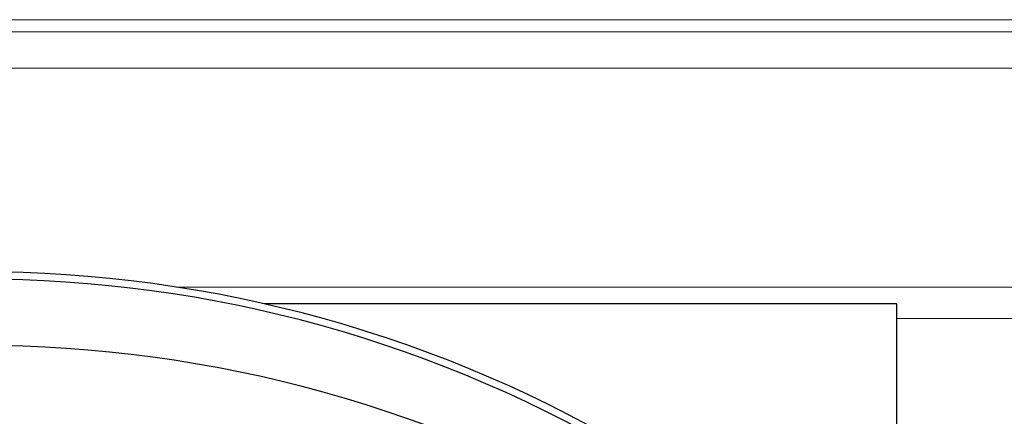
# Model space of a CAD drawing. Header units: millimetres. Extents: x 22865 to 60762, y -18816 to 15611.
# Tile 345 of 517: x 37002 to 37137, y 8877 to 8932. Entities that reach past the tile are written whole.
import ezdxf

# ---------------------------------------------------------------- set-up
doc = ezdxf.new("R2010")
doc.units = ezdxf.units.MM
doc.layers.add('18', color=1, linetype='Continuous')
doc.layers.add('CIENKA', color=1, linetype='Continuous', lineweight=13)

msp = doc.modelspace()

# ---------------------------------------------------------------- linework, layer by layer
at = {"layer": '18', "color": 9}
for p, q in [((37122.68720832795, 8892.449218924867), (37035.66375679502, 8892.449218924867)), ((37122.68720832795, 8802.849461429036), (37122.68720832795, 8892.449218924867))]:
    msp.add_line(p, q, dxfattribs=at)
at = {"layer": '18'}
msp.add_arc((36996.47006230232, 8720.074170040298), 176.7747243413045, 58.69653514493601, 121.3034648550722, dxfattribs=at)
at = {"layer": '18', "color": 9}
for centre, radius, start, end in [((36996.47006230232, 8720.074170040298), 175.7747243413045, 58.69653514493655, 121.3034648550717), ((36996.47006230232, 8709.945672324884), 176.7747243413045, 58.69653514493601, 121.3034648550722)]:
    msp.add_arc(centre, radius, start, end, dxfattribs=at)
at = {"layer": 'CIENKA', "color": 251}
for p, q in [((38450.78530304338, 8931.569122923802), (34877.96645062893, 8931.569122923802)), ((38402.96645038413, 8929.902456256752), (36127.96645031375, 8929.902456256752)), ((38402.96645029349, 8924.899679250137), (36127.96645031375, 8924.899679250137)), ((38402.96645029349, 8894.767339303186), (37023.51816350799, 8894.767339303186)), ((38384.29222094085, 8890.449218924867), (37122.68720832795, 8890.449218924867))]:
    msp.add_line(p, q, dxfattribs=at)

doc.saveas('drawing.dxf')
